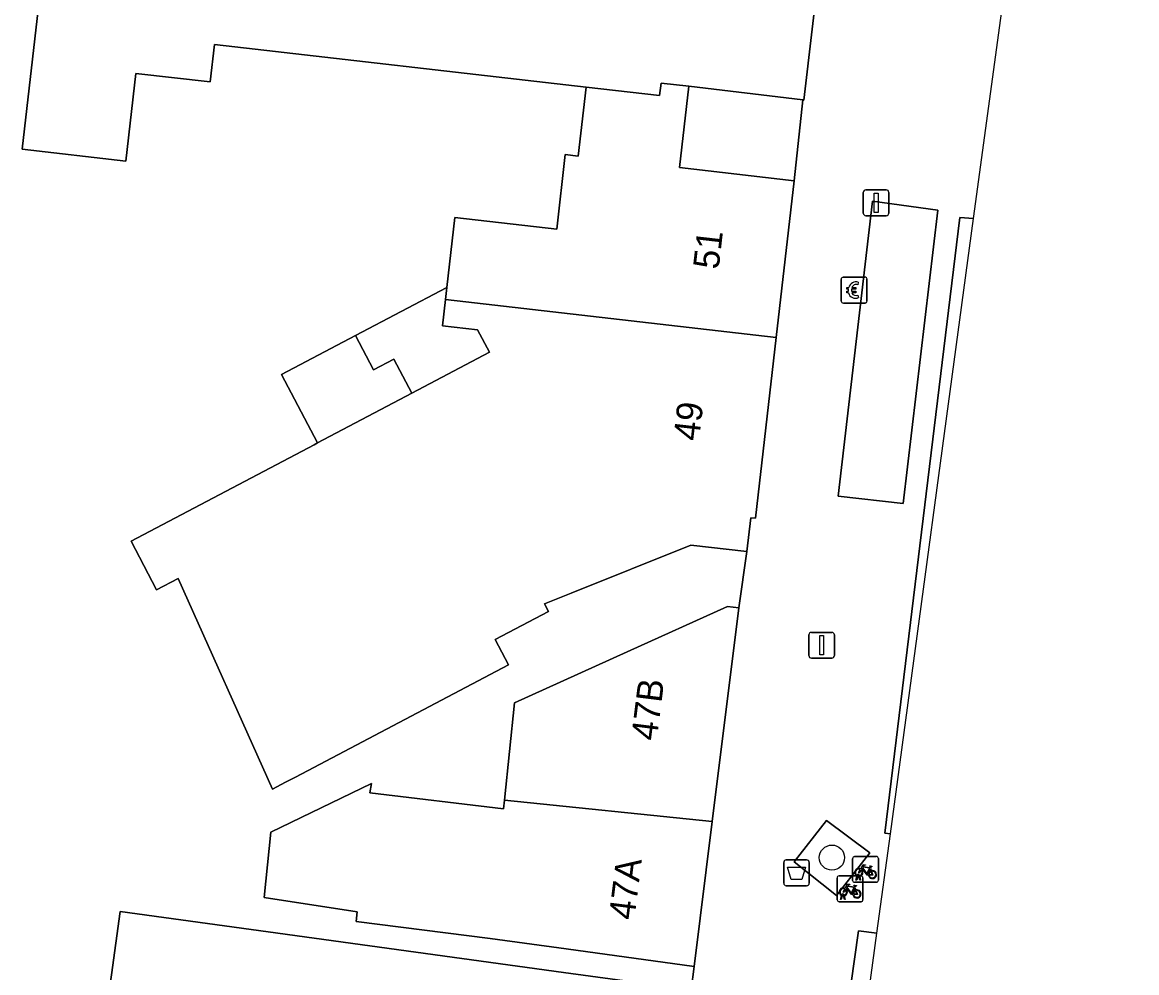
# Model space of a CAD drawing. Extents: x 160377 to 161131, y 383938 to 384853.
# Drawn here: x 161087.6 to 161130.8, y 384168.41 to 384205.25 of the extents above; entities that cross this region are included whole.
import ezdxf

# ---------------------------------------------------------------- set-up
doc = ezdxf.new("R2010")
doc.units = 0
for name, color, linetype in [('IMGEO_Afvalbak', 7, 'Continuous'), ('IMGEO_Betaalautomaat', 7, 'Continuous'), ('IMGEO_Boom', 7, 'Continuous'), ('IMGEO_Erf', 7, 'Continuous'), ('IMGEO_Fietsenrek', 7, 'Continuous'), ('IMGEO_Groenvoorziening', 7, 'Continuous'), ('IMGEO_Lichtmast', 7, 'Continuous'), ('IMGEO_Pand', 7, 'Continuous'), ('IMGEO_Pand_nummerreeks', 7, 'Continuous'), ('IMGEO_Parkeervlak_open', 7, 'Continuous'), ('IMGEO_Voetpad_open', 7, 'Continuous')]:
    doc.layers.add(name, color=color, linetype=linetype)

msp = doc.modelspace()

# ---------------------------------------------------------------- linework, layer by layer
at = {"layer": 'IMGEO_Afvalbak'}
for p, q in [((161117.114, 384171.885), (161117.114, 384172.685)), ((161117.114, 384172.685), (161117.114, 384171.885)), ((161117.214, 384172.785), (161118.004, 384172.785)), ((161118.004, 384172.785), (161117.214, 384172.785)), ((161118.104, 384172.685), (161118.104, 384171.885)), ((161118.104, 384171.885), (161118.104, 384172.685)), ((161118.004, 384171.785), (161117.214, 384171.785)), ((161117.214, 384171.785), (161118.004, 384171.785))]:
    msp.add_line(p, q, dxfattribs=at)
msp.add_lwpolyline([(161117.257, 384172.499), (161117.961, 384172.499), (161117.812, 384172.029), (161117.406, 384172.029), (161117.257, 384172.499)], dxfattribs=at)
for centre, start, end in [((161117.214, 384172.685), 90, 180), ((161117.214, 384172.685), 90, 180), ((161118.004, 384172.685), 0, 90), ((161118.004, 384172.685), 360, 90), ((161117.214, 384171.885), 180, 270), ((161117.214, 384171.885), 180, 270), ((161118.004, 384171.885), 270, 0), ((161118.004, 384171.885), 270, 0)]:
    msp.add_arc(centre, 0.1, start, end, dxfattribs=at)
at = {"layer": 'IMGEO_Betaalautomaat'}
for p, q in [((161119.344, 384194.441), (161119.344, 384195.282)), ((161119.344, 384195.282), (161119.344, 384194.441)), ((161119.419, 384195.365), (161120.26, 384195.365)), ((161120.26, 384195.365), (161119.419, 384195.365)), ((161120.343, 384195.291), (161120.343, 384194.45)), ((161120.343, 384194.45), (161120.343, 384195.291)), ((161119.627, 384194.829), (161119.627, 384194.897)), ((161119.748, 384194.897), (161119.748, 384194.829)), ((161120.006, 384195.17), (161119.989, 384195.07)), ((161119.993, 384194.664), (161120.015, 384194.577)), ((161120.269, 384194.366), (161119.428, 384194.366)), ((161119.428, 384194.366), (161120.269, 384194.366))]:
    msp.add_line(p, q, dxfattribs=at)
for points in [[(161119.627, 384194.897), (161119.558, 384194.897), (161119.558, 384194.966), (161119.637, 384194.966)], [(161119.759, 384194.966), (161119.906, 384194.966), (161119.906, 384194.897), (161119.748, 384194.897)], [(161119.632, 384194.76), (161119.558, 384194.76), (161119.558, 384194.829), (161119.627, 384194.829)], [(161119.748, 384194.829), (161119.906, 384194.829), (161119.906, 384194.76), (161119.762, 384194.76)]]:
    msp.add_lwpolyline(points, dxfattribs=at)
for centre, radius, start, end in [((161119.422, 384195.288), 0.0779, 92.4484, 184.2845), ((161119.422, 384195.288), 0.0779, 92.4484, 184.2845), ((161120.266, 384195.288), 0.0779, 2.4484, 94.2845), ((161120.266, 384195.288), 0.0779, 2.4484, 94.2845), ((161119.92, 384194.89), 0.293, 73.014, 165.0139), ((161119.926, 384194.903), 0.179, 69.3236, 159.5683), ((161119.422, 384194.444), 0.0779, 182.4484, 274.2845), ((161119.422, 384194.444), 0.0779, 182.4484, 274.2845), ((161119.893, 384194.815), 0.267, 191.8096, 297.0389), ((161119.926, 384194.83), 0.179, 202.7625, 291.8693), ((161120.266, 384194.444), 0.0779, 272.4484, 4.2845), ((161120.266, 384194.444), 0.0779, 272.4484, 4.2845)]:
    msp.add_arc(centre, radius, start, end, dxfattribs=at)
at = {"layer": 'IMGEO_Boom'}
msp.add_circle((161118.984, 384172.872), 0.489, dxfattribs=at)
at = {"layer": 'IMGEO_Erf'}
msp.add_lwpolyline([(161090.882, 384167.098), (161091.388, 384170.782), (161097.13, 384169.994), (161108.573, 384168.423), (161113.526, 384167.743), (161113.639, 384168.655), (161108.686, 384169.337), (161105.732, 384169.743), (161100.539, 384170.403), (161100.582, 384170.771), (161096.978, 384171.333), (161097.23, 384173.859), (161101.134, 384175.749), (161101.064, 384175.38), (161106.25, 384174.766), (161106.285, 384175.101), (161106.674, 384178.871), (161111.043, 384180.846), (161114.937, 384182.605), (161115.375, 384182.55), (161115.684, 384184.736), (161113.518, 384184.985), (161108.88, 384183.12), (161107.844, 384182.703), (161107.995, 384182.416), (161105.928, 384181.326), (161106.444, 384180.348), (161098.186, 384175.995), (161097.799, 384175.791), (161097.29, 384175.522), (161093.635, 384183.692), (161092.802, 384183.254), (161091.81, 384185.136), (161098.906, 384188.876), (161099.041, 384188.947), (161097.647, 384191.592), (161100.51, 384193.101), (161104.051, 384194.967), (161104.362, 384197.682), (161108.316, 384197.228), (161108.648, 384200.118), (161109.144, 384200.062), (161109.45, 384202.735), (161095.043, 384204.388), (161094.877, 384202.932), (161091.997, 384203.263), (161091.608, 384199.869), (161087.595, 384200.33), (161089.029, 384212.838)], dxfattribs=at)
msp.add_lwpolyline([(161113.433, 384202.765), (161113.072, 384199.612), (161117.523, 384199.102), (161117.862, 384202.238)], close=True, dxfattribs=at)
at = {"layer": 'IMGEO_Fietsenrek'}
for p, q in [((161119.786, 384171.99), (161119.786, 384172.831)), ((161119.786, 384172.831), (161119.786, 384171.99)), ((161119.861, 384172.915), (161120.702, 384172.915)), ((161120.702, 384172.915), (161119.861, 384172.915)), ((161120.786, 384172.84), (161120.786, 384171.999)), ((161120.786, 384171.999), (161120.786, 384172.84)), ((161120.473, 384172.464), (161120.509, 384172.369)), ((161119.186, 384171.239), (161119.186, 384172.08)), ((161119.186, 384172.08), (161119.186, 384171.239)), ((161119.261, 384172.164), (161120.102, 384172.164)), ((161120.102, 384172.164), (161119.261, 384172.164)), ((161119.913, 384171.999), (161119.952, 384172.159)), ((161119.947, 384171.999), (161119.913, 384171.999)), ((161119.982, 384172.147), (161119.947, 384171.999)), ((161120.024, 384172.171), (161120.023, 384172.175)), ((161120.065, 384171.999), (161120.031, 384172.141)), ((161120.055, 384172.182), (161120.056, 384172.175)), ((161120.063, 384172.145), (161120.098, 384171.999)), ((161120.098, 384171.999), (161120.065, 384171.999)), ((161120.186, 384172.089), (161120.186, 384171.248)), ((161120.186, 384171.248), (161120.186, 384172.089)), ((161120.711, 384171.915), (161119.87, 384171.915)), ((161119.87, 384171.915), (161120.711, 384171.915)), ((161119.873, 384171.713), (161119.909, 384171.618)), ((161120.111, 384171.164), (161119.27, 384171.164)), ((161119.27, 384171.164), (161120.111, 384171.164)), ((161119.313, 384171.248), (161119.352, 384171.408)), ((161119.347, 384171.248), (161119.313, 384171.248)), ((161119.382, 384171.396), (161119.347, 384171.248)), ((161119.424, 384171.42), (161119.423, 384171.424)), ((161119.465, 384171.248), (161119.431, 384171.39)), ((161119.455, 384171.431), (161119.456, 384171.424)), ((161119.463, 384171.394), (161119.498, 384171.248)), ((161119.498, 384171.248), (161119.465, 384171.248))]:
    msp.add_line(p, q, dxfattribs=at)
for points in [[(161120.12, 384172.389), (161120.068, 384172.299), (161120.028, 384172.274), (161120.029, 384172.321), (161120.084, 384172.415)], [(161120.099, 384172.441), (161120.194, 384172.605), (161120.28, 384172.591), (161120.282, 384172.582), (161120.226, 384172.571), (161120.199, 384172.526), (161120.455, 384172.485)], [(161120.395, 384172.197), (161120.345, 384172.197), (161120.154, 384172.448), (161120.135, 384172.416)], [(161120.442, 384172.46), (161120.185, 384172.501), (161120.168, 384172.472), (161120.335, 384172.252), (161120.442, 384172.46)], [(161120.49, 384172.362), (161120.46, 384172.439), (161120.351, 384172.221), (161120.394, 384172.221)], [(161120.455, 384172.485), (161120.48, 384172.534), (161120.474, 384172.538), (161120.451, 384172.542), (161120.439, 384172.549), (161120.438, 384172.552), (161120.44, 384172.557), (161120.535, 384172.542), (161120.537, 384172.532), (161120.527, 384172.519), (161120.515, 384172.513), (161120.501, 384172.519), (161120.473, 384172.464)], [(161120.424, 384172.221), (161120.544, 384172.22), (161120.5, 384172.334)], [(161120.52, 384172.341), (161120.575, 384172.196), (161120.425, 384172.196)], [(161119.52, 384171.638), (161119.468, 384171.548), (161119.428, 384171.523), (161119.429, 384171.57), (161119.484, 384171.664)], [(161119.499, 384171.69), (161119.594, 384171.854), (161119.68, 384171.84), (161119.682, 384171.831), (161119.626, 384171.82), (161119.599, 384171.775), (161119.855, 384171.734)], [(161119.795, 384171.446), (161119.745, 384171.446), (161119.554, 384171.697), (161119.535, 384171.665)], [(161119.842, 384171.709), (161119.585, 384171.75), (161119.568, 384171.721), (161119.735, 384171.501), (161119.842, 384171.709)], [(161119.89, 384171.611), (161119.86, 384171.688), (161119.751, 384171.47), (161119.794, 384171.47)], [(161119.824, 384171.47), (161119.944, 384171.469), (161119.9, 384171.583)], [(161119.92, 384171.59), (161119.975, 384171.445), (161119.825, 384171.445)], [(161119.855, 384171.734), (161119.88, 384171.783), (161119.874, 384171.787), (161119.851, 384171.791), (161119.839, 384171.798), (161119.838, 384171.801), (161119.84, 384171.806), (161119.935, 384171.791), (161119.937, 384171.781), (161119.927, 384171.768), (161119.915, 384171.762), (161119.901, 384171.768), (161119.873, 384171.713)]]:
    msp.add_lwpolyline(points, dxfattribs=at)
for centre, radius, start, end in [((161119.864, 384172.837), 0.0779, 92.4484, 184.2845), ((161119.864, 384172.837), 0.0779, 92.4484, 184.2845), ((161120.708, 384172.837), 0.0779, 2.4484, 94.2845), ((161120.708, 384172.837), 0.0779, 2.4484, 94.2845), ((161120.026, 384172.3), 0.159, 62.6766, 242.1369), ((161120.026, 384172.3), 0.129, 63.3192, 238.903), ((161120.026, 384172.3), 0.129, 283.6043, 43.4302), ((161120.026, 384172.3), 0.159, 283.5766, 46.6042), ((161119.264, 384172.086), 0.0779, 92.4484, 184.2845), ((161119.264, 384172.086), 0.0779, 92.4484, 184.2845), ((161119.864, 384171.993), 0.0779, 182.4484, 274.2845), ((161119.864, 384171.993), 0.0779, 182.4484, 274.2845), ((161120.006, 384172.171), 0.0499, 12.8025, 158.6934), ((161120.026, 384172.3), 0.159, 253.9967, 271.7867), ((161120.006, 384172.171), 0.0174, 12.8025, 163.4502), ((161120.026, 384172.3), 0.129, 253.415, 269.0204), ((161120.108, 384172.086), 0.0779, 2.4484, 94.2845), ((161120.108, 384172.086), 0.0779, 2.4484, 94.2845), ((161120.553, 384172.216), 0.159, 113.3408, 178.3217), ((161120.553, 384172.216), 0.159, 187.0065, 105.7708), ((161120.553, 384172.216), 0.129, 113.923, 177.9556), ((161120.553, 384172.216), 0.129, 188.6715, 104.5883), ((161120.708, 384171.993), 0.0779, 272.4484, 4.2845), ((161120.708, 384171.993), 0.0779, 272.4484, 4.2845), ((161119.426, 384171.549), 0.159, 62.6766, 242.1369), ((161119.426, 384171.549), 0.129, 63.3192, 238.903), ((161119.426, 384171.549), 0.129, 283.6043, 43.4302), ((161119.426, 384171.549), 0.159, 283.5766, 46.6042), ((161119.953, 384171.465), 0.159, 113.3408, 178.3217), ((161119.953, 384171.465), 0.159, 187.0065, 105.7708), ((161119.953, 384171.465), 0.129, 113.923, 177.9556), ((161119.953, 384171.465), 0.129, 188.6715, 104.5883), ((161119.264, 384171.242), 0.0779, 182.4484, 274.2845), ((161119.264, 384171.242), 0.0779, 182.4484, 274.2845), ((161119.406, 384171.42), 0.0499, 12.8025, 158.6934), ((161119.426, 384171.549), 0.159, 253.9967, 271.7867), ((161119.406, 384171.42), 0.0174, 12.8025, 163.4502), ((161119.426, 384171.549), 0.129, 253.415, 269.0204), ((161120.108, 384171.242), 0.0779, 272.4484, 4.2845), ((161120.108, 384171.242), 0.0779, 272.4484, 4.2845)]:
    msp.add_arc(centre, radius, start, end, dxfattribs=at)
at = {"layer": 'IMGEO_Groenvoorziening'}
for points in [[(161120.555, 384198.314), (161119.223, 384186.879), (161121.747, 384186.596), (161123.087, 384197.962)], [(161120.454, 384173.055), (161118.775, 384174.311), (161117.525, 384172.712), (161119.162, 384171.404)]]:
    msp.add_lwpolyline(points, close=True, dxfattribs=at)
at = {"layer": 'IMGEO_Lichtmast'}
for p, q in [((161120.301, 384198.75), (161121.091, 384198.75)), ((161121.091, 384198.75), (161120.301, 384198.75)), ((161120.201, 384197.85), (161120.201, 384198.65)), ((161120.201, 384198.65), (161120.201, 384197.85)), ((161121.191, 384198.65), (161121.191, 384197.85)), ((161121.191, 384197.85), (161121.191, 384198.65)), ((161121.091, 384197.75), (161120.301, 384197.75)), ((161120.301, 384197.75), (161121.091, 384197.75)), ((161118.09, 384180.703), (161118.09, 384181.503)), ((161118.09, 384181.503), (161118.09, 384180.703)), ((161118.19, 384181.603), (161118.98, 384181.603)), ((161118.98, 384181.603), (161118.19, 384181.603)), ((161119.08, 384181.503), (161119.08, 384180.703)), ((161119.08, 384180.703), (161119.08, 384181.503)), ((161118.98, 384180.603), (161118.19, 384180.603)), ((161118.19, 384180.603), (161118.98, 384180.603))]:
    msp.add_line(p, q, dxfattribs=at)
for points in [[(161120.621, 384198.625), (161120.771, 384198.625), (161120.771, 384197.875), (161120.621, 384197.875), (161120.621, 384198.625)], [(161118.51, 384181.478), (161118.66, 384181.478), (161118.66, 384180.728), (161118.51, 384180.728), (161118.51, 384181.478)]]:
    msp.add_lwpolyline(points, dxfattribs=at)
for centre, start, end in [((161120.301, 384198.65), 90, 180), ((161120.301, 384198.65), 90, 180), ((161121.091, 384198.65), 0, 90), ((161121.091, 384198.65), 360, 90), ((161120.301, 384197.85), 180, 270), ((161120.301, 384197.85), 180, 270), ((161121.091, 384197.85), 270, 0), ((161121.091, 384197.85), 270, 0), ((161118.19, 384181.503), 90, 180), ((161118.19, 384181.503), 90, 180), ((161118.98, 384181.503), 0, 90), ((161118.98, 384181.503), 360, 90), ((161118.19, 384180.703), 180, 270), ((161118.19, 384180.703), 180, 270), ((161118.98, 384180.703), 270, 0), ((161118.98, 384180.703), 270, 0)]:
    msp.add_arc(centre, 0.1, start, end, dxfattribs=at)
at = {"layer": 'IMGEO_Pand'}
for points in [[(161120.15, 384221.508), (161119.69, 384221.561), (161110.215, 384222.648), (161107.42, 384221.449), (161106.531, 384213.698), (161098.567, 384214.678), (161094.025, 384215.237), (161093.058, 384215.356), (161093.026, 384215.097), (161092.775, 384212.408), (161089.029, 384212.838), (161087.595, 384200.33), (161091.608, 384199.869), (161091.997, 384203.263), (161094.877, 384202.932), (161095.043, 384204.388), (161109.45, 384202.735), (161112.304, 384202.408), (161112.361, 384202.892), (161113.433, 384202.765), (161117.862, 384202.238), (161117.898, 384202.234)], [(161104.051, 384194.967), (161103.998, 384194.506), (161116.827, 384193.034), (161117.523, 384199.102), (161113.072, 384199.612), (161113.433, 384202.765), (161112.361, 384202.892), (161112.304, 384202.408), (161109.45, 384202.735), (161109.144, 384200.062), (161108.648, 384200.118), (161108.316, 384197.228), (161104.362, 384197.682)], [(161104.051, 384194.967), (161100.51, 384193.101), (161101.208, 384191.777), (161101.995, 384192.192), (161102.691, 384190.871), (161105.704, 384192.459), (161105.247, 384193.325), (161103.88, 384193.482), (161103.998, 384194.506)], [(161116.827, 384193.034), (161103.998, 384194.506), (161103.88, 384193.482), (161105.247, 384193.325), (161105.704, 384192.459), (161102.691, 384190.871), (161099.041, 384188.947), (161098.906, 384188.876), (161091.81, 384185.136), (161092.802, 384183.254), (161093.635, 384183.692), (161097.29, 384175.522), (161097.799, 384175.791), (161098.186, 384175.995), (161106.444, 384180.348), (161105.928, 384181.326), (161107.995, 384182.416), (161107.844, 384182.703), (161108.88, 384183.12), (161113.518, 384184.985), (161115.684, 384184.736), (161115.834, 384186.045), (161116.024, 384186.024)], [(161102.691, 384190.871), (161101.995, 384192.192), (161101.208, 384191.777), (161100.51, 384193.101), (161097.647, 384191.592), (161099.041, 384188.947)], [(161106.285, 384175.101), (161114.34, 384174.269), (161115.375, 384182.55), (161114.937, 384182.605), (161111.043, 384180.846), (161106.674, 384178.871)], [(161114.34, 384174.269), (161106.285, 384175.101), (161106.25, 384174.766), (161101.064, 384175.38), (161101.134, 384175.749), (161097.23, 384173.859), (161096.978, 384171.333), (161100.582, 384170.771), (161100.539, 384170.403), (161105.732, 384169.743), (161108.686, 384169.337), (161113.639, 384168.655)], [(161113.526, 384167.743), (161108.573, 384168.423), (161097.13, 384169.994), (161091.388, 384170.782), (161090.882, 384167.098), (161088.919, 384167.367), (161088.56, 384164.751), (161096.245, 384163.552), (161112.608, 384161.064)]]:
    msp.add_lwpolyline(points, close=True, dxfattribs=at)
at = {"layer": 'IMGEO_Parkeervlak_open'}
for points in [[(161121.249, 384173.789), (161124.476, 384197.637), (161123.942, 384197.685), (161121.031, 384173.818), (161121.249, 384173.789)], [(161117.774, 384148.113), (161120.728, 384169.943), (161120.015, 384170.032), (161116.939, 384148.248), (161117.774, 384148.113)]]:
    msp.add_lwpolyline(points, dxfattribs=at)
at = {"layer": 'IMGEO_Voetpad_open'}
for points in [[(161120.728, 384169.943), (161121.249, 384173.789), (161121.031, 384173.818), (161123.942, 384197.685), (161124.476, 384197.637), (161125.798, 384207.402), (161125.05, 384207.499), (161126.349, 384220.054), (161127.169, 384219.949), (161127.799, 384226.16), (161127.01, 384226.228), (161128.163, 384248.151), (161130.023, 384248.063), (161130.8, 384255.718), (161130.762, 384260.277), (161128.339, 384260.305), (161128.334, 384266.377), (161130.711, 384266.443), (161130.642, 384274.837)], [(161121.163, 384257.471), (161121.343, 384251.13), (161121.312, 384250), (161121.175, 384245.111), (161120.891, 384238.174), (161120.334, 384224.553), (161120.21, 384222.498), (161120.15, 384221.508), (161117.898, 384202.234), (161117.862, 384202.238), (161117.523, 384199.102), (161116.827, 384193.034), (161116.024, 384186.024), (161115.834, 384186.045), (161115.684, 384184.736), (161115.375, 384182.55), (161114.34, 384174.269), (161113.639, 384168.655), (161113.526, 384167.743)], [(161116.939, 384148.248), (161120.015, 384170.032), (161120.728, 384169.943)]]:
    msp.add_lwpolyline(points, dxfattribs=at)
for points in [[(161119.223, 384186.879), (161120.555, 384198.314), (161123.087, 384197.962), (161121.747, 384186.596)], [(161118.775, 384174.311), (161120.454, 384173.055), (161119.162, 384171.404), (161117.525, 384172.712)]]:
    msp.add_lwpolyline(points, close=True, dxfattribs=at)

# ---------------------------------------------------------------- texts
at = {"layer": 'IMGEO_Pand_nummerreeks'}
for s, rotation, p in [('51', 83.4613, (161114.59, 384195.646)), ('49', 83.4628, (161113.829, 384188.995)), ('47B', 82.8785, (161112.189, 384177.376)), ('47A', 82.8783, (161111.321, 384170.429))]:
    msp.add_text(s, height=1, rotation=rotation, dxfattribs=at).set_placement(p)

doc.saveas('drawing.dxf')
